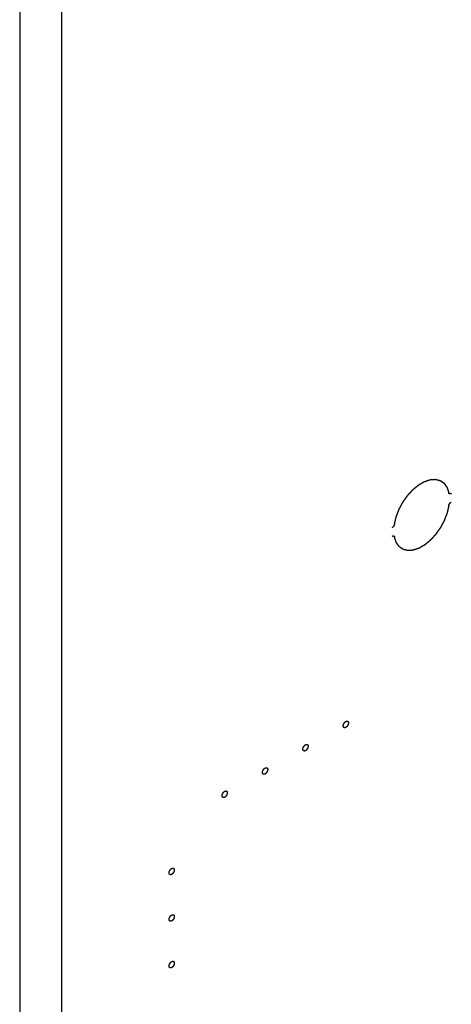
# Model space of a CAD drawing. Header units: inches. Extents: x 6 to 353, y 6 to 228.
# Tile 277 of 372: x 332.91 to 334.8, y 150.05 to 154.36. Entities that reach past the tile are written whole.
import ezdxf

# ---------------------------------------------------------------- set-up
doc = ezdxf.new("R2010")
doc.units = ezdxf.units.IN
doc.header["$LTSCALE"] = 19.946667
doc.header["$MEASUREMENT"] = 0
doc.linetypes.add('HIDDEN', pattern=[0.2, 0.1, -0.1])
doc.layers.get('0').update_dxf_attribs({"linetype": 'CONTINUOUS'})
doc.layers.add('05_ALL_CURVES', color=7, linetype='CONTINUOUS')
doc.layers.add('08_ALL_COSMETICS', color=7, linetype='CONTINUOUS')

msp = doc.modelspace()

# ---------------------------------------------------------------- linework, layer by layer
at = {"color": 7, "linetype": 'Continuous'}
for p, q in [((332.9075, 194.7241), (332.9075, 141.4473)), ((333.09, 194.7241), (333.09, 141.4473))]:
    msp.add_line(p, q, dxfattribs=at)
at = {"layer": '05_ALL_CURVES', "color": 7, "linetype": 'HIDDEN'}
for points, knots in [([(334.5481, 152.1543), (334.5487, 152.1565), (334.5497, 152.1609), (334.5513, 152.1675), (334.5526, 152.1729), (334.5537, 152.1773), (334.5545, 152.1806), (334.5551, 152.1833), (334.5556, 152.1853), (334.5558, 152.1862), (334.5559, 152.1868), (334.5562, 152.1873), (334.5564, 152.188), (334.5569, 152.1891), (334.5576, 152.191), (334.5587, 152.1938), (334.56, 152.1971), (334.5617, 152.2016), (334.5638, 152.2071), (334.5659, 152.2126), (334.5674, 152.2165), (334.5682, 152.2184), (334.5686, 152.2195), (334.5692, 152.2206), (334.5699, 152.2219), (334.5711, 152.2241), (334.5725, 152.2267), (334.5742, 152.2299), (334.5765, 152.2342), (334.5794, 152.2396), (334.5819, 152.2444), (334.5837, 152.2476), (334.5844, 152.2489), (334.585, 152.25), (334.5854, 152.2508), (334.5859, 152.2515), (334.5866, 152.2525), (334.5874, 152.2538), (334.5888, 152.2557), (334.5906, 152.2582), (334.5926, 152.2611), (334.5954, 152.2651), (334.5982, 152.269), (334.601, 152.273), (334.6027, 152.2754), (334.6041, 152.2774), (334.6051, 152.2789), (334.606, 152.2801), (334.6068, 152.2809), (334.6076, 152.2818), (334.6085, 152.2829), (334.6101, 152.2846), (334.6128, 152.2876), (334.6168, 152.2919), (334.6207, 152.2962), (334.6238, 152.2996), (334.6258, 152.3017), (334.6273, 152.3035), (334.6283, 152.3045), (334.6291, 152.3054), (334.6299, 152.3061), (334.6314, 152.3073), (334.6335, 152.309), (334.6369, 152.3118), (334.6411, 152.3152), (334.6452, 152.3187), (334.6482, 152.3211), (334.6499, 152.3225), (334.6511, 152.3236), (334.6522, 152.3244), (334.653, 152.3251), (334.6538, 152.3259), (334.6549, 152.3264), (334.6566, 152.3274), (334.6588, 152.3287), (334.6622, 152.3307), (334.6665, 152.3332), (334.6708, 152.3357), (334.6742, 152.3376), (334.6764, 152.3389), (334.6781, 152.3399), (334.6792, 152.3405), (334.68, 152.3408), (334.6808, 152.3411), (334.6819, 152.3414), (334.6832, 152.3419), (334.6848, 152.3424), (334.6878, 152.3434), (334.6911, 152.3445), (334.6945, 152.3457), (334.697, 152.3465), (334.6995, 152.3473), (334.7016, 152.348), (334.703, 152.3485), (334.7036, 152.3487), (334.7039, 152.3488), (334.7042, 152.3488), (334.7046, 152.3489), (334.7051, 152.3489), (334.7059, 152.349), (334.7073, 152.349), (334.7093, 152.3492), (334.7125, 152.3494), (334.7157, 152.3496), (334.7189, 152.3498), (334.7213, 152.3499), (334.7233, 152.3501), (334.7249, 152.3502), (334.7259, 152.3502), (334.7267, 152.3503), (334.7272, 152.3503), (334.7276, 152.3504), (334.7279, 152.3502), (334.7285, 152.3501), (334.7294, 152.3499), (334.7308, 152.3495), (334.7325, 152.349), (334.7353, 152.3483), (334.7381, 152.3476), (334.7408, 152.3469), (334.7429, 152.3463), (334.7447, 152.3459), (334.746, 152.3455), (334.7469, 152.3453), (334.7476, 152.3451), (334.748, 152.345), (334.7483, 152.3448), (334.7486, 152.3446), (334.7491, 152.3442), (334.7498, 152.3437), (334.751, 152.3429), (334.7524, 152.3419), (334.7547, 152.3402), (334.757, 152.3386), (334.7593, 152.337), (334.761, 152.3358), (334.7625, 152.3348), (334.7635, 152.3341), (334.764, 152.3337), (334.7645, 152.3333), (334.7649, 152.3331), (334.7652, 152.3326), (334.7656, 152.3322), (334.7662, 152.3312), (334.7672, 152.3299), (334.7685, 152.328), (334.7702, 152.3256), (334.7719, 152.3231), (334.7736, 152.3207), (334.7747, 152.3192), (334.7755, 152.3179), (334.7762, 152.317), (334.7767, 152.3163), (334.7771, 152.3157), (334.7774, 152.3153), (334.7776, 152.315), (334.7778, 152.3146), (334.778, 152.3139), (334.7785, 152.3125), (334.7791, 152.3105), (334.7799, 152.3081), (334.781, 152.3049), (334.7823, 152.3009), (334.7839, 152.2961), (334.785, 152.293), (334.7855, 152.2914)], [0, 0, 0, 0, 0.015625, 0.03125, 0.046875, 0.054688, 0.0625, 0.070312, 0.074219, 0.076172, 0.077148, 0.078125, 0.080078, 0.082031, 0.085938, 0.09375, 0.101562, 0.109375, 0.125, 0.140625, 0.148438, 0.152344, 0.154297, 0.15625, 0.160156, 0.164062, 0.171875, 0.179688, 0.1875, 0.203125, 0.21875, 0.222656, 0.226562, 0.228516, 0.230469, 0.232422, 0.234375, 0.238281, 0.242188, 0.25, 0.257812, 0.265625, 0.28125, 0.289062, 0.296875, 0.300781, 0.304688, 0.308594, 0.310547, 0.3125, 0.316406, 0.320312, 0.328125, 0.34375, 0.359375, 0.367188, 0.375, 0.378906, 0.382812, 0.384766, 0.386719, 0.390625, 0.398438, 0.40625, 0.421875, 0.4375, 0.445312, 0.449219, 0.453125, 0.457031, 0.458984, 0.460938, 0.464844, 0.46875, 0.476562, 0.484375, 0.5, 0.515625, 0.523438, 0.53125, 0.535156, 0.539062, 0.541016, 0.542969, 0.546875, 0.550781, 0.554688, 0.5625, 0.578125, 0.585938, 0.59375, 0.601562, 0.609375, 0.613281, 0.614258, 0.615234, 0.616211, 0.617188, 0.619141, 0.621094, 0.625, 0.632812, 0.640625, 0.65625, 0.664062, 0.671875, 0.679688, 0.683594, 0.6875, 0.689453, 0.691406, 0.692383, 0.693359, 0.695312, 0.699219, 0.703125, 0.710938, 0.71875, 0.734375, 0.742188, 0.75, 0.757812, 0.761719, 0.765625, 0.767578, 0.769531, 0.770508, 0.771484, 0.773438, 0.777344, 0.78125, 0.789062, 0.796875, 0.8125, 0.820312, 0.828125, 0.835938, 0.839844, 0.841797, 0.84375, 0.845703, 0.847656, 0.849609, 0.851562, 0.859375, 0.867188, 0.875, 0.890625, 0.898438, 0.90625, 0.910156, 0.914062, 0.917969, 0.919922, 0.921875, 0.922852, 0.923828, 0.925781, 0.929688, 0.9375, 0.945312, 0.953125, 0.96875, 0.984375, 1, 1, 1, 1]), ([(334.7966, 152.2874), (334.7963, 152.2872), (334.7956, 152.2869), (334.7948, 152.2866), (334.7943, 152.2863), (334.794, 152.2862), (334.7935, 152.2862), (334.7928, 152.286), (334.7922, 152.2859), (334.7917, 152.2858), (334.7914, 152.2859), (334.7909, 152.2859), (334.7904, 152.286), (334.7899, 152.2861), (334.7897, 152.2861), (334.7895, 152.2862), (334.7893, 152.2863), (334.7891, 152.2864), (334.7887, 152.2866), (334.7882, 152.2869), (334.7878, 152.2871), (334.7876, 152.2873), (334.7874, 152.2876), (334.787, 152.2881), (334.7866, 152.2886), (334.7864, 152.2889), (334.7862, 152.2892), (334.7861, 152.2897), (334.7858, 152.2905), (334.7856, 152.2911), (334.7855, 152.2914)], [0, 0, 0, 0, 0.0625, 0.125, 0.15625, 0.171875, 0.1875, 0.25, 0.3125, 0.328125, 0.34375, 0.375, 0.4375, 0.46875, 0.484375, 0.5, 0.515625, 0.53125, 0.5625, 0.625, 0.65625, 0.671875, 0.6875, 0.75, 0.8125, 0.828125, 0.84375, 0.875, 0.9375, 1, 1, 1, 1]), ([(334.7855, 152.2339), (334.7856, 152.2343), (334.7858, 152.2351), (334.7861, 152.2361), (334.7862, 152.2369), (334.7866, 152.2377), (334.787, 152.2388), (334.7874, 152.2398), (334.7877, 152.2406), (334.7882, 152.2414), (334.7886, 152.2422), (334.7891, 152.243), (334.7894, 152.2436), (334.7898, 152.2441), (334.7904, 152.2448), (334.7909, 152.2455), (334.7915, 152.2462), (334.792, 152.2469), (334.7928, 152.2476), (334.7936, 152.2484), (334.7942, 152.2489), (334.7948, 152.2494), (334.7956, 152.2499), (334.7963, 152.2504), (334.7966, 152.2506)], [0, 0, 0, 0, 0.0625, 0.125, 0.15625, 0.1875, 0.25, 0.3125, 0.34375, 0.375, 0.4375, 0.46875, 0.5, 0.53125, 0.5625, 0.625, 0.65625, 0.6875, 0.75, 0.8125, 0.84375, 0.875, 0.9375, 1, 1, 1, 1]), ([(334.7855, 152.2339), (334.785, 152.2317), (334.7839, 152.2273), (334.7824, 152.2207), (334.781, 152.2152), (334.78, 152.2109), (334.7792, 152.2076), (334.7785, 152.2048), (334.7781, 152.2029), (334.7778, 152.202), (334.7777, 152.2014), (334.7775, 152.2009), (334.7772, 152.2002), (334.7768, 152.1991), (334.776, 152.1971), (334.775, 152.1944), (334.7737, 152.191), (334.772, 152.1866), (334.7699, 152.1811), (334.7677, 152.1755), (334.7662, 152.1717), (334.7655, 152.1697), (334.765, 152.1686), (334.7644, 152.1676), (334.7637, 152.1662), (334.7626, 152.1641), (334.7612, 152.1614), (334.7594, 152.1582), (334.7571, 152.1539), (334.7543, 152.1486), (334.7517, 152.1438), (334.75, 152.1406), (334.7493, 152.1392), (334.7487, 152.1382), (334.7483, 152.1374), (334.7478, 152.1366), (334.7471, 152.1356), (334.7462, 152.1344), (334.7448, 152.1324), (334.7431, 152.13), (334.741, 152.127), (334.7382, 152.1231), (334.7355, 152.1191), (334.7327, 152.1152), (334.731, 152.1127), (334.7296, 152.1108), (334.7285, 152.1093), (334.7277, 152.1081), (334.7269, 152.1072), (334.7261, 152.1064), (334.7251, 152.1053), (334.7235, 152.1036), (334.7208, 152.1006), (334.7169, 152.0963), (334.713, 152.092), (334.7098, 152.0886), (334.7079, 152.0864), (334.7063, 152.0847), (334.7053, 152.0837), (334.7046, 152.0828), (334.7037, 152.0821), (334.7022, 152.0809), (334.7001, 152.0792), (334.6968, 152.0764), (334.6926, 152.0729), (334.6884, 152.0695), (334.6855, 152.067), (334.6838, 152.0656), (334.6825, 152.0646), (334.6815, 152.0637), (334.6806, 152.063), (334.6798, 152.0623), (334.6787, 152.0617), (334.677, 152.0607), (334.6749, 152.0595), (334.6714, 152.0575), (334.6671, 152.055), (334.6628, 152.0525), (334.6594, 152.0505), (334.6573, 152.0493), (334.6556, 152.0483), (334.6545, 152.0476), (334.6536, 152.0474), (334.6528, 152.0471), (334.6518, 152.0467), (334.6505, 152.0463), (334.6488, 152.0458), (334.6459, 152.0448), (334.6425, 152.0436), (334.6392, 152.0425), (334.6366, 152.0417), (334.6341, 152.0408), (334.632, 152.0401), (334.6306, 152.0397), (334.63, 152.0395), (334.6297, 152.0393), (334.6294, 152.0393), (334.629, 152.0393), (334.6285, 152.0393), (334.6277, 152.0392), (334.6263, 152.0391), (334.6243, 152.039), (334.6211, 152.0388), (334.6179, 152.0386), (334.6147, 152.0384), (334.6124, 152.0382), (334.6104, 152.0381), (334.6088, 152.038), (334.6078, 152.0379), (334.607, 152.0379), (334.6065, 152.0378), (334.6061, 152.0378), (334.6057, 152.0379), (334.6051, 152.0381), (334.6043, 152.0383), (334.6029, 152.0387), (334.6011, 152.0391), (334.5984, 152.0399), (334.5956, 152.0406), (334.5928, 152.0413), (334.5907, 152.0419), (334.589, 152.0423), (334.5876, 152.0427), (334.5867, 152.0429), (334.586, 152.0431), (334.5856, 152.0432), (334.5853, 152.0434), (334.585, 152.0436), (334.5845, 152.044), (334.5838, 152.0445), (334.5827, 152.0453), (334.5812, 152.0463), (334.5789, 152.0479), (334.5766, 152.0495), (334.5743, 152.0512), (334.5726, 152.0524), (334.5712, 152.0534), (334.5702, 152.0541), (334.5696, 152.0545), (334.5692, 152.0548), (334.5687, 152.0551), (334.5684, 152.0555), (334.5681, 152.056), (334.5674, 152.0569), (334.5665, 152.0583), (334.5652, 152.0601), (334.5635, 152.0626), (334.5618, 152.065), (334.5601, 152.0675), (334.559, 152.069), (334.5581, 152.0702), (334.5575, 152.0711), (334.5569, 152.0719), (334.5565, 152.0725), (334.5563, 152.0729), (334.556, 152.0732), (334.5559, 152.0736), (334.5557, 152.0743), (334.5552, 152.0757), (334.5545, 152.0777), (334.5537, 152.0801), (334.5527, 152.0833), (334.5513, 152.0872), (334.5497, 152.092), (334.5487, 152.0952), (334.5481, 152.0968)], [0, 0, 0, 0, 0.015625, 0.03125, 0.046875, 0.054688, 0.0625, 0.070312, 0.074219, 0.076172, 0.077148, 0.078125, 0.080078, 0.082031, 0.085938, 0.09375, 0.101562, 0.109375, 0.125, 0.140625, 0.148438, 0.152344, 0.154297, 0.15625, 0.160156, 0.164062, 0.171875, 0.179688, 0.1875, 0.203125, 0.21875, 0.222656, 0.226562, 0.228516, 0.230469, 0.232422, 0.234375, 0.238281, 0.242188, 0.25, 0.257812, 0.265625, 0.28125, 0.289062, 0.296875, 0.300781, 0.304688, 0.308594, 0.310547, 0.3125, 0.316406, 0.320312, 0.328125, 0.34375, 0.359375, 0.367188, 0.375, 0.378906, 0.382812, 0.384766, 0.386719, 0.390625, 0.398438, 0.40625, 0.421875, 0.4375, 0.445312, 0.449219, 0.453125, 0.457031, 0.458984, 0.460938, 0.464844, 0.46875, 0.476562, 0.484375, 0.5, 0.515625, 0.523438, 0.53125, 0.535156, 0.539062, 0.541016, 0.542969, 0.546875, 0.550781, 0.554688, 0.5625, 0.578125, 0.585938, 0.59375, 0.601562, 0.609375, 0.613281, 0.614258, 0.615234, 0.616211, 0.617188, 0.619141, 0.621094, 0.625, 0.632812, 0.640625, 0.65625, 0.664062, 0.671875, 0.679688, 0.683594, 0.6875, 0.689453, 0.691406, 0.692383, 0.693359, 0.695312, 0.699219, 0.703125, 0.710938, 0.71875, 0.734375, 0.742188, 0.75, 0.757812, 0.761719, 0.765625, 0.767578, 0.769531, 0.770508, 0.771484, 0.773438, 0.777344, 0.78125, 0.789062, 0.796875, 0.8125, 0.820312, 0.828125, 0.835938, 0.839844, 0.841797, 0.84375, 0.845703, 0.847656, 0.849609, 0.851562, 0.859375, 0.867188, 0.875, 0.890625, 0.898438, 0.90625, 0.910156, 0.914062, 0.917969, 0.919922, 0.921875, 0.922852, 0.923828, 0.925781, 0.929688, 0.9375, 0.945312, 0.953125, 0.96875, 0.984375, 1, 1, 1, 1]), ([(334.5481, 152.1543), (334.548, 152.1539), (334.5478, 152.1531), (334.5476, 152.1521), (334.5474, 152.1512), (334.5471, 152.1504), (334.5467, 152.1494), (334.5463, 152.1484), (334.5459, 152.1475), (334.5454, 152.1468), (334.545, 152.146), (334.5445, 152.1452), (334.5442, 152.1446), (334.5438, 152.1441), (334.5433, 152.1434), (334.5427, 152.1427), (334.5422, 152.1419), (334.5416, 152.1413), (334.5408, 152.1406), (334.5401, 152.1398), (334.5395, 152.1392), (334.5388, 152.1388), (334.538, 152.1382), (334.5374, 152.1378), (334.5371, 152.1375)], [0, 0, 0, 0, 0.0625, 0.125, 0.15625, 0.1875, 0.25, 0.3125, 0.34375, 0.375, 0.4375, 0.46875, 0.5, 0.53125, 0.5625, 0.625, 0.65625, 0.6875, 0.75, 0.8125, 0.84375, 0.875, 0.9375, 1, 1, 1, 1]), ([(334.5371, 152.1008), (334.5374, 152.1009), (334.538, 152.1012), (334.5388, 152.1016), (334.5394, 152.1018), (334.5397, 152.102), (334.5401, 152.102), (334.5408, 152.1021), (334.5415, 152.1022), (334.542, 152.1023), (334.5422, 152.1023), (334.5427, 152.1022), (334.5432, 152.1021), (334.5437, 152.1021), (334.544, 152.102), (334.5442, 152.102), (334.5444, 152.1019), (334.5446, 152.1018), (334.545, 152.1015), (334.5454, 152.1013), (334.5458, 152.101), (334.546, 152.1009), (334.5463, 152.1005), (334.5467, 152.1001), (334.547, 152.0995), (334.5473, 152.0992), (334.5474, 152.099), (334.5476, 152.0984), (334.5478, 152.0977), (334.548, 152.0971), (334.5481, 152.0968)], [0, 0, 0, 0, 0.0625, 0.125, 0.15625, 0.171875, 0.1875, 0.25, 0.3125, 0.328125, 0.34375, 0.375, 0.4375, 0.46875, 0.484375, 0.5, 0.515625, 0.53125, 0.5625, 0.625, 0.65625, 0.671875, 0.6875, 0.75, 0.8125, 0.828125, 0.84375, 0.875, 0.9375, 1, 1, 1, 1])]:
    msp.add_open_spline(points, degree=3, knots=knots, dxfattribs=at)
at = {"layer": '08_ALL_COSMETICS', "color": 7, "linetype": 'HIDDEN'}
for points in [[(334.3352, 151.2629), (334.3348, 151.2627), (334.3343, 151.2624), (334.3335, 151.2621), (334.333, 151.2618), (334.3325, 151.2617), (334.3319, 151.2616), (334.3315, 151.2615), (334.3311, 151.2614), (334.3309, 151.2613), (334.3306, 151.2614), (334.3303, 151.2614), (334.3299, 151.2614), (334.3295, 151.2614), (334.3292, 151.2614), (334.3289, 151.2614), (334.3287, 151.2615), (334.3284, 151.2616), (334.3281, 151.2618), (334.3277, 151.2619), (334.3274, 151.262), (334.3272, 151.2621), (334.327, 151.2622), (334.3268, 151.2624), (334.3265, 151.2627), (334.3262, 151.2629), (334.326, 151.2631), (334.3258, 151.2632), (334.3257, 151.2634), (334.3255, 151.2637), (334.3253, 151.2641), (334.325, 151.2644), (334.3249, 151.2647), (334.3247, 151.2649), (334.3247, 151.2651), (334.3246, 151.2655), (334.3244, 151.2659), (334.3243, 151.2663), (334.3242, 151.2667), (334.3241, 151.2669), (334.3241, 151.2673), (334.324, 151.2677), (334.324, 151.2682), (334.3239, 151.2688), (334.3238, 151.2694), (334.3239, 151.2701), (334.324, 151.2707), (334.324, 151.2714), (334.3241, 151.272), (334.3243, 151.2728), (334.3244, 151.2735), (334.3246, 151.2742), (334.3247, 151.2749), (334.325, 151.2756), (334.3252, 151.2763), (334.3255, 151.277), (334.3257, 151.2777), (334.3261, 151.2784), (334.3265, 151.2791), (334.3268, 151.2798), (334.3272, 151.2806), (334.3276, 151.2812), (334.328, 151.2819), (334.3285, 151.2825), (334.3289, 151.2832), (334.3294, 151.2837), (334.3299, 151.2843), (334.3304, 151.2849), (334.3308, 151.2855), (334.3314, 151.286), (334.3319, 151.2865), (334.3324, 151.2869), (334.3329, 151.2875), (334.3335, 151.2878), (334.3343, 151.2884), (334.3348, 151.2887), (334.3352, 151.289)], [(334.3352, 151.289), (334.3356, 151.2892), (334.3361, 151.2894), (334.3368, 151.2897), (334.3374, 151.2901), (334.3379, 151.2901), (334.3384, 151.2903), (334.3389, 151.2904), (334.3392, 151.2904), (334.3395, 151.2905), (334.3397, 151.2905), (334.3401, 151.2905), (334.3405, 151.2905), (334.3409, 151.2904), (334.3412, 151.2904), (334.3415, 151.2904), (334.3417, 151.2903), (334.342, 151.2902), (334.3423, 151.2901), (334.3427, 151.29), (334.343, 151.2899), (334.3432, 151.2898), (334.3434, 151.2896), (334.3436, 151.2895), (334.3439, 151.2892), (334.3442, 151.289), (334.3444, 151.2888), (334.3446, 151.2886), (334.3447, 151.2884), (334.3449, 151.2881), (334.3451, 151.2878), (334.3453, 151.2875), (334.3455, 151.2872), (334.3457, 151.287), (334.3457, 151.2867), (334.3458, 151.2864), (334.346, 151.2859), (334.3461, 151.2855), (334.3462, 151.2852), (334.3463, 151.2849), (334.3463, 151.2846), (334.3463, 151.2842), (334.3464, 151.2837), (334.3464, 151.2831), (334.3465, 151.2825), (334.3464, 151.2818), (334.3464, 151.2811), (334.3463, 151.2805), (334.3463, 151.2798), (334.3461, 151.2791), (334.346, 151.2784), (334.3458, 151.2777), (334.3457, 151.277), (334.3454, 151.2763), (334.3451, 151.2756), (334.3449, 151.2749), (334.3446, 151.2741), (334.3443, 151.2734), (334.3439, 151.2727), (334.3435, 151.272), (334.3432, 151.2713), (334.3428, 151.2707), (334.3423, 151.27), (334.3419, 151.2694), (334.3415, 151.2687), (334.341, 151.2681), (334.3405, 151.2675), (334.34, 151.267), (334.3396, 151.2664), (334.339, 151.2659), (334.3385, 151.2654), (334.338, 151.2649), (334.3374, 151.2644), (334.3369, 151.264), (334.3361, 151.2635), (334.3356, 151.2631), (334.3352, 151.2629)], [(334.1584, 151.1608), (334.158, 151.1606), (334.1575, 151.1604), (334.1568, 151.16), (334.1562, 151.1597), (334.1557, 151.1597), (334.1552, 151.1595), (334.1547, 151.1594), (334.1544, 151.1594), (334.1541, 151.1593), (334.1539, 151.1593), (334.1535, 151.1593), (334.1531, 151.1593), (334.1527, 151.1593), (334.1524, 151.1594), (334.1521, 151.1594), (334.1519, 151.1595), (334.1516, 151.1596), (334.1513, 151.1597), (334.1509, 151.1598), (334.1506, 151.1599), (334.1504, 151.16), (334.1502, 151.1602), (334.15, 151.1603), (334.1497, 151.1606), (334.1494, 151.1608), (334.1492, 151.161), (334.149, 151.1612), (334.1489, 151.1614), (334.1487, 151.1617), (334.1485, 151.162), (334.1483, 151.1623), (334.1481, 151.1626), (334.148, 151.1628), (334.1479, 151.1631), (334.1478, 151.1634), (334.1476, 151.1639), (334.1475, 151.1643), (334.1474, 151.1646), (334.1473, 151.1649), (334.1473, 151.1652), (334.1473, 151.1656), (334.1472, 151.1661), (334.1472, 151.1667), (334.1471, 151.1673), (334.1472, 151.168), (334.1472, 151.1687), (334.1473, 151.1693), (334.1473, 151.17), (334.1475, 151.1707), (334.1476, 151.1714), (334.1478, 151.1721), (334.1479, 151.1728), (334.1482, 151.1735), (334.1485, 151.1742), (334.1487, 151.1749), (334.149, 151.1757), (334.1494, 151.1764), (334.1497, 151.1771), (334.1501, 151.1778), (334.1504, 151.1785), (334.1508, 151.1791), (334.1513, 151.1798), (334.1517, 151.1804), (334.1521, 151.1811), (334.1526, 151.1817), (334.1531, 151.1823), (334.1536, 151.1828), (334.1541, 151.1834), (334.1546, 151.1839), (334.1551, 151.1844), (334.1557, 151.1849), (334.1562, 151.1854), (334.1567, 151.1858), (334.1575, 151.1863), (334.158, 151.1867), (334.1584, 151.1869)], [(334.1584, 151.1869), (334.1588, 151.1871), (334.1593, 151.1874), (334.1601, 151.1877), (334.1606, 151.188), (334.1611, 151.1881), (334.1617, 151.1882), (334.1621, 151.1883), (334.1625, 151.1884), (334.1627, 151.1885), (334.163, 151.1884), (334.1633, 151.1884), (334.1637, 151.1884), (334.1641, 151.1884), (334.1644, 151.1884), (334.1647, 151.1884), (334.1649, 151.1883), (334.1652, 151.1882), (334.1655, 151.188), (334.1659, 151.1879), (334.1662, 151.1878), (334.1664, 151.1877), (334.1666, 151.1876), (334.1668, 151.1874), (334.1671, 151.1871), (334.1674, 151.1869), (334.1676, 151.1867), (334.1678, 151.1866), (334.1679, 151.1864), (334.1681, 151.1861), (334.1683, 151.1857), (334.1686, 151.1854), (334.1687, 151.1851), (334.1689, 151.1849), (334.1689, 151.1847), (334.1691, 151.1843), (334.1692, 151.1839), (334.1693, 151.1835), (334.1694, 151.1831), (334.1695, 151.1829), (334.1695, 151.1825), (334.1696, 151.1821), (334.1696, 151.1816), (334.1697, 151.181), (334.1698, 151.1804), (334.1697, 151.1797), (334.1696, 151.1791), (334.1696, 151.1784), (334.1695, 151.1777), (334.1693, 151.177), (334.1692, 151.1763), (334.169, 151.1756), (334.1689, 151.1749), (334.1686, 151.1742), (334.1684, 151.1735), (334.1681, 151.1728), (334.1679, 151.1721), (334.1675, 151.1714), (334.1671, 151.1707), (334.1668, 151.17), (334.1664, 151.1692), (334.166, 151.1686), (334.1656, 151.1679), (334.1651, 151.1673), (334.1647, 151.1666), (334.1642, 151.1661), (334.1637, 151.1655), (334.1632, 151.1649), (334.1628, 151.1643), (334.1622, 151.1638), (334.1617, 151.1633), (334.1612, 151.1629), (334.1607, 151.1623), (334.1601, 151.162), (334.1593, 151.1614), (334.1588, 151.1611), (334.1584, 151.1608)], [(333.9816, 151.0849), (333.982, 151.085), (333.9826, 151.0853), (333.9833, 151.0856), (333.9838, 151.0859), (333.9844, 151.086), (333.9849, 151.0861), (333.9853, 151.0862), (333.9857, 151.0863), (333.986, 151.0864), (333.9862, 151.0864), (333.9865, 151.0864), (333.9869, 151.0863), (333.9873, 151.0863), (333.9877, 151.0863), (333.9879, 151.0863), (333.9881, 151.0862), (333.9884, 151.0861), (333.9888, 151.086), (333.9891, 151.0859), (333.9894, 151.0857), (333.9897, 151.0857), (333.9898, 151.0855), (333.9901, 151.0853), (333.9903, 151.0851), (333.9906, 151.0848), (333.9909, 151.0846), (333.9911, 151.0845), (333.9912, 151.0843), (333.9913, 151.084), (333.9916, 151.0837), (333.9918, 151.0833), (333.992, 151.0831), (333.9921, 151.0829), (333.9922, 151.0826), (333.9923, 151.0823), (333.9924, 151.0818), (333.9925, 151.0814), (333.9926, 151.081), (333.9927, 151.0808), (333.9928, 151.0805), (333.9928, 151.0801), (333.9928, 151.0796), (333.9929, 151.0789), (333.993, 151.0784), (333.9929, 151.0777), (333.9928, 151.077), (333.9928, 151.0763), (333.9928, 151.0757), (333.9926, 151.075), (333.9924, 151.0743), (333.9923, 151.0736), (333.9921, 151.0729), (333.9918, 151.0722), (333.9916, 151.0714), (333.9913, 151.0707), (333.9911, 151.07), (333.9907, 151.0693), (333.9904, 151.0686), (333.99, 151.0679), (333.9897, 151.0672), (333.9892, 151.0665), (333.9888, 151.0659), (333.9884, 151.0652), (333.988, 151.0646), (333.9874, 151.064), (333.987, 151.0634), (333.9865, 151.0628), (333.986, 151.0622), (333.9855, 151.0618), (333.9849, 151.0613), (333.9844, 151.0608), (333.9839, 151.0603), (333.9833, 151.0599), (333.9826, 151.0594), (333.982, 151.059), (333.9816, 151.0587)], [(333.9816, 151.0587), (333.9813, 151.0586), (333.9807, 151.0583), (333.98, 151.058), (333.9794, 151.0577), (333.9789, 151.0576), (333.9784, 151.0575), (333.9779, 151.0574), (333.9776, 151.0573), (333.9773, 151.0572), (333.9771, 151.0573), (333.9768, 151.0573), (333.9764, 151.0573), (333.9759, 151.0573), (333.9756, 151.0573), (333.9754, 151.0573), (333.9752, 151.0574), (333.9749, 151.0575), (333.9745, 151.0576), (333.9741, 151.0578), (333.9739, 151.0579), (333.9736, 151.0579), (333.9735, 151.0581), (333.9732, 151.0583), (333.9729, 151.0585), (333.9726, 151.0588), (333.9724, 151.059), (333.9722, 151.0591), (333.9721, 151.0593), (333.9719, 151.0596), (333.9717, 151.0599), (333.9715, 151.0603), (333.9713, 151.0606), (333.9712, 151.0607), (333.9711, 151.061), (333.971, 151.0614), (333.9709, 151.0618), (333.9707, 151.0622), (333.9706, 151.0626), (333.9705, 151.0628), (333.9705, 151.0631), (333.9705, 151.0635), (333.9704, 151.064), (333.9704, 151.0647), (333.9703, 151.0653), (333.9704, 151.0659), (333.9704, 151.0666), (333.9705, 151.0673), (333.9705, 151.0679), (333.9707, 151.0686), (333.9709, 151.0693), (333.971, 151.07), (333.9712, 151.0707), (333.9714, 151.0715), (333.9717, 151.0722), (333.972, 151.0729), (333.9722, 151.0736), (333.9726, 151.0743), (333.9729, 151.075), (333.9733, 151.0757), (333.9736, 151.0764), (333.9741, 151.0771), (333.9745, 151.0777), (333.9749, 151.0784), (333.9753, 151.0791), (333.9758, 151.0796), (333.9763, 151.0802), (333.9768, 151.0808), (333.9773, 151.0814), (333.9778, 151.0818), (333.9783, 151.0823), (333.9789, 151.0828), (333.9794, 151.0834), (333.98, 151.0837), (333.9807, 151.0842), (333.9813, 151.0846), (333.9816, 151.0849)], [(333.8049, 150.9567), (333.8045, 150.9565), (333.8039, 150.9563), (333.8032, 150.9559), (333.8027, 150.9556), (333.8021, 150.9556), (333.8016, 150.9554), (333.8012, 150.9553), (333.8008, 150.9552), (333.8005, 150.9552), (333.8003, 150.9552), (333.8, 150.9552), (333.7996, 150.9552), (333.7992, 150.9552), (333.7988, 150.9552), (333.7986, 150.9552), (333.7984, 150.9553), (333.7981, 150.9554), (333.7977, 150.9556), (333.7974, 150.9557), (333.7971, 150.9558), (333.7969, 150.9559), (333.7967, 150.956), (333.7965, 150.9562), (333.7962, 150.9565), (333.7959, 150.9567), (333.7956, 150.9569), (333.7954, 150.957), (333.7953, 150.9573), (333.7952, 150.9575), (333.7949, 150.9579), (333.7947, 150.9582), (333.7946, 150.9585), (333.7944, 150.9587), (333.7943, 150.959), (333.7942, 150.9593), (333.7941, 150.9597), (333.794, 150.9602), (333.7939, 150.9605), (333.7938, 150.9607), (333.7937, 150.9611), (333.7937, 150.9615), (333.7937, 150.962), (333.7936, 150.9626), (333.7935, 150.9632), (333.7936, 150.9639), (333.7937, 150.9645), (333.7937, 150.9652), (333.7937, 150.9659), (333.7939, 150.9666), (333.7941, 150.9673), (333.7943, 150.968), (333.7944, 150.9687), (333.7947, 150.9694), (333.7949, 150.9701), (333.7952, 150.9708), (333.7954, 150.9715), (333.7958, 150.9722), (333.7961, 150.973), (333.7965, 150.9737), (333.7968, 150.9744), (333.7973, 150.975), (333.7977, 150.9757), (333.7981, 150.9763), (333.7986, 150.977), (333.7991, 150.9775), (333.7995, 150.9781), (333.8, 150.9787), (333.8005, 150.9793), (333.801, 150.9798), (333.8016, 150.9803), (333.8021, 150.9808), (333.8026, 150.9813), (333.8032, 150.9816), (333.8039, 150.9822), (333.8045, 150.9826), (333.8049, 150.9828)], [(333.8049, 150.9828), (333.8052, 150.983), (333.8058, 150.9832), (333.8065, 150.9836), (333.8071, 150.9839), (333.8076, 150.9839), (333.8081, 150.9841), (333.8086, 150.9842), (333.8089, 150.9842), (333.8092, 150.9843), (333.8094, 150.9843), (333.8097, 150.9843), (333.8101, 150.9843), (333.8106, 150.9843), (333.8109, 150.9842), (333.8111, 150.9843), (333.8113, 150.9842), (333.8116, 150.9841), (333.812, 150.9839), (333.8124, 150.9838), (333.8126, 150.9837), (333.8129, 150.9836), (333.813, 150.9835), (333.8133, 150.9833), (333.8136, 150.983), (333.8139, 150.9828), (333.8141, 150.9826), (333.8143, 150.9825), (333.8144, 150.9822), (333.8146, 150.982), (333.8148, 150.9816), (333.815, 150.9813), (333.8152, 150.981), (333.8153, 150.9808), (333.8154, 150.9805), (333.8155, 150.9802), (333.8156, 150.9798), (333.8158, 150.9793), (333.8159, 150.979), (333.816, 150.9787), (333.816, 150.9784), (333.816, 150.978), (333.8161, 150.9775), (333.8161, 150.9769), (333.8162, 150.9763), (333.8161, 150.9756), (333.8161, 150.9749), (333.816, 150.9743), (333.816, 150.9736), (333.8158, 150.9729), (333.8156, 150.9722), (333.8155, 150.9715), (333.8154, 150.9708), (333.8151, 150.9701), (333.8148, 150.9694), (333.8145, 150.9687), (333.8143, 150.968), (333.8139, 150.9673), (333.8136, 150.9665), (333.8132, 150.9658), (333.8129, 150.9651), (333.8124, 150.9645), (333.812, 150.9638), (333.8116, 150.9632), (333.8112, 150.9625), (333.8107, 150.9619), (333.8102, 150.9614), (333.8097, 150.9608), (333.8092, 150.9602), (333.8087, 150.9597), (333.8082, 150.9592), (333.8076, 150.9587), (333.8071, 150.9582), (333.8065, 150.9579), (333.8058, 150.9573), (333.8052, 150.9569), (333.8049, 150.9567)], [(333.5729, 150.6187), (333.5726, 150.6185), (333.572, 150.6182), (333.5713, 150.6179), (333.5707, 150.6176), (333.5702, 150.6175), (333.5697, 150.6174), (333.5692, 150.6173), (333.5689, 150.6172), (333.5686, 150.6171), (333.5684, 150.6172), (333.5681, 150.6172), (333.5676, 150.6172), (333.5672, 150.6172), (333.5669, 150.6172), (333.5667, 150.6172), (333.5665, 150.6173), (333.5662, 150.6174), (333.5658, 150.6175), (333.5654, 150.6177), (333.5652, 150.6178), (333.5649, 150.6178), (333.5648, 150.618), (333.5645, 150.6182), (333.5642, 150.6184), (333.5639, 150.6187), (333.5637, 150.6189), (333.5635, 150.619), (333.5634, 150.6192), (333.5632, 150.6195), (333.563, 150.6198), (333.5628, 150.6202), (333.5626, 150.6205), (333.5625, 150.6207), (333.5624, 150.6209), (333.5623, 150.6213), (333.5622, 150.6217), (333.562, 150.6221), (333.5619, 150.6225), (333.5618, 150.6227), (333.5618, 150.623), (333.5618, 150.6234), (333.5617, 150.624), (333.5617, 150.6246), (333.5616, 150.6252), (333.5617, 150.6259), (333.5617, 150.6265), (333.5618, 150.6272), (333.5618, 150.6278), (333.562, 150.6286), (333.5622, 150.6293), (333.5623, 150.63), (333.5624, 150.6307), (333.5627, 150.6314), (333.563, 150.6321), (333.5633, 150.6328), (333.5635, 150.6335), (333.5639, 150.6342), (333.5642, 150.6349), (333.5646, 150.6356), (333.5649, 150.6364), (333.5654, 150.637), (333.5658, 150.6376), (333.5662, 150.6383), (333.5666, 150.639), (333.5671, 150.6395), (333.5676, 150.6401), (333.5681, 150.6407), (333.5686, 150.6413), (333.5691, 150.6418), (333.5696, 150.6423), (333.5702, 150.6427), (333.5707, 150.6433), (333.5713, 150.6436), (333.572, 150.6441), (333.5726, 150.6445), (333.5729, 150.6448)], [(333.5729, 150.6448), (333.5733, 150.645), (333.5739, 150.6452), (333.5746, 150.6455), (333.5751, 150.6458), (333.5757, 150.6459), (333.5762, 150.646), (333.5766, 150.6461), (333.577, 150.6462), (333.5773, 150.6463), (333.5775, 150.6463), (333.5778, 150.6463), (333.5782, 150.6462), (333.5786, 150.6462), (333.5789, 150.6462), (333.5792, 150.6462), (333.5794, 150.6461), (333.5797, 150.646), (333.5801, 150.6459), (333.5804, 150.6458), (333.5807, 150.6456), (333.5809, 150.6456), (333.5811, 150.6454), (333.5813, 150.6452), (333.5816, 150.645), (333.5819, 150.6448), (333.5822, 150.6446), (333.5823, 150.6444), (333.5825, 150.6442), (333.5826, 150.6439), (333.5829, 150.6436), (333.5831, 150.6432), (333.5832, 150.643), (333.5834, 150.6428), (333.5835, 150.6425), (333.5836, 150.6422), (333.5837, 150.6417), (333.5838, 150.6413), (333.5839, 150.641), (333.584, 150.6407), (333.584, 150.6404), (333.5841, 150.64), (333.5841, 150.6395), (333.5842, 150.6389), (333.5843, 150.6383), (333.5842, 150.6376), (333.5841, 150.6369), (333.5841, 150.6362), (333.5841, 150.6356), (333.5839, 150.6349), (333.5837, 150.6342), (333.5835, 150.6335), (333.5834, 150.6328), (333.5831, 150.6321), (333.5829, 150.6314), (333.5826, 150.6306), (333.5824, 150.6299), (333.582, 150.6292), (333.5816, 150.6285), (333.5813, 150.6278), (333.581, 150.6271), (333.5805, 150.6265), (333.5801, 150.6258), (333.5796, 150.6252), (333.5792, 150.6245), (333.5787, 150.6239), (333.5783, 150.6233), (333.5778, 150.6228), (333.5773, 150.6221), (333.5767, 150.6217), (333.5762, 150.6212), (333.5757, 150.6207), (333.5752, 150.6202), (333.5746, 150.6198), (333.5739, 150.6193), (333.5733, 150.6189), (333.5729, 150.6187)], [(333.5729, 150.4145), (333.5726, 150.4144), (333.572, 150.4141), (333.5713, 150.4138), (333.5707, 150.4135), (333.5702, 150.4134), (333.5697, 150.4133), (333.5692, 150.4132), (333.5689, 150.4131), (333.5686, 150.413), (333.5684, 150.413), (333.5681, 150.413), (333.5676, 150.4131), (333.5672, 150.4131), (333.5669, 150.4131), (333.5667, 150.4131), (333.5665, 150.4132), (333.5662, 150.4133), (333.5658, 150.4134), (333.5654, 150.4135), (333.5652, 150.4137), (333.5649, 150.4137), (333.5648, 150.4139), (333.5645, 150.4141), (333.5642, 150.4143), (333.5639, 150.4146), (333.5637, 150.4148), (333.5635, 150.4149), (333.5634, 150.4151), (333.5632, 150.4154), (333.563, 150.4157), (333.5628, 150.4161), (333.5626, 150.4163), (333.5625, 150.4165), (333.5624, 150.4168), (333.5623, 150.4171), (333.5622, 150.4176), (333.562, 150.418), (333.5619, 150.4184), (333.5618, 150.4186), (333.5618, 150.4189), (333.5618, 150.4193), (333.5617, 150.4198), (333.5617, 150.4204), (333.5616, 150.421), (333.5617, 150.4217), (333.5617, 150.4224), (333.5618, 150.4231), (333.5618, 150.4237), (333.562, 150.4244), (333.5622, 150.4251), (333.5623, 150.4258), (333.5624, 150.4265), (333.5627, 150.4272), (333.563, 150.428), (333.5633, 150.4287), (333.5635, 150.4294), (333.5639, 150.4301), (333.5642, 150.4308), (333.5646, 150.4315), (333.5649, 150.4322), (333.5654, 150.4329), (333.5658, 150.4335), (333.5662, 150.4342), (333.5666, 150.4348), (333.5671, 150.4354), (333.5676, 150.436), (333.5681, 150.4366), (333.5686, 150.4372), (333.5691, 150.4376), (333.5696, 150.4381), (333.5702, 150.4386), (333.5707, 150.4391), (333.5713, 150.4395), (333.572, 150.44), (333.5726, 150.4404), (333.5729, 150.4407)], [(333.5729, 150.4407), (333.5733, 150.4408), (333.5739, 150.4411), (333.5746, 150.4414), (333.5751, 150.4417), (333.5757, 150.4418), (333.5762, 150.4419), (333.5766, 150.442), (333.577, 150.4421), (333.5773, 150.4422), (333.5775, 150.4421), (333.5778, 150.4421), (333.5782, 150.4421), (333.5786, 150.4421), (333.5789, 150.4421), (333.5792, 150.4421), (333.5794, 150.442), (333.5797, 150.4419), (333.5801, 150.4418), (333.5804, 150.4416), (333.5807, 150.4415), (333.5809, 150.4415), (333.5811, 150.4413), (333.5813, 150.4411), (333.5816, 150.4409), (333.5819, 150.4406), (333.5822, 150.4404), (333.5823, 150.4403), (333.5825, 150.4401), (333.5826, 150.4398), (333.5829, 150.4395), (333.5831, 150.4391), (333.5832, 150.4388), (333.5834, 150.4387), (333.5835, 150.4384), (333.5836, 150.438), (333.5837, 150.4376), (333.5838, 150.4372), (333.5839, 150.4368), (333.584, 150.4366), (333.584, 150.4363), (333.5841, 150.4359), (333.5841, 150.4354), (333.5842, 150.4347), (333.5843, 150.4341), (333.5842, 150.4335), (333.5841, 150.4328), (333.5841, 150.4321), (333.5841, 150.4315), (333.5839, 150.4308), (333.5837, 150.4301), (333.5835, 150.4294), (333.5834, 150.4287), (333.5831, 150.4279), (333.5829, 150.4272), (333.5826, 150.4265), (333.5824, 150.4258), (333.582, 150.4251), (333.5816, 150.4244), (333.5813, 150.4237), (333.581, 150.423), (333.5805, 150.4223), (333.5801, 150.4217), (333.5796, 150.421), (333.5792, 150.4203), (333.5787, 150.4198), (333.5783, 150.4192), (333.5778, 150.4186), (333.5773, 150.418), (333.5767, 150.4176), (333.5762, 150.4171), (333.5757, 150.4166), (333.5752, 150.416), (333.5746, 150.4157), (333.5739, 150.4152), (333.5733, 150.4148), (333.5729, 150.4145)], [(333.5729, 150.2104), (333.5726, 150.2102), (333.572, 150.21), (333.5713, 150.2096), (333.5707, 150.2093), (333.5702, 150.2093), (333.5697, 150.2091), (333.5692, 150.209), (333.5689, 150.209), (333.5686, 150.2089), (333.5684, 150.2089), (333.5681, 150.2089), (333.5676, 150.2089), (333.5672, 150.2089), (333.5669, 150.209), (333.5667, 150.2089), (333.5665, 150.2091), (333.5662, 150.2092), (333.5658, 150.2093), (333.5654, 150.2094), (333.5652, 150.2095), (333.5649, 150.2096), (333.5648, 150.2098), (333.5645, 150.2099), (333.5642, 150.2102), (333.5639, 150.2104), (333.5637, 150.2106), (333.5635, 150.2108), (333.5634, 150.211), (333.5632, 150.2112), (333.563, 150.2116), (333.5628, 150.2119), (333.5626, 150.2122), (333.5625, 150.2124), (333.5624, 150.2127), (333.5623, 150.213), (333.5622, 150.2134), (333.562, 150.2139), (333.5619, 150.2142), (333.5618, 150.2145), (333.5618, 150.2148), (333.5618, 150.2152), (333.5617, 150.2157), (333.5617, 150.2163), (333.5616, 150.2169), (333.5617, 150.2176), (333.5617, 150.2183), (333.5618, 150.2189), (333.5618, 150.2196), (333.562, 150.2203), (333.5622, 150.221), (333.5623, 150.2217), (333.5624, 150.2224), (333.5627, 150.2231), (333.563, 150.2238), (333.5633, 150.2245), (333.5635, 150.2253), (333.5639, 150.226), (333.5642, 150.2267), (333.5646, 150.2274), (333.5649, 150.2281), (333.5654, 150.2287), (333.5658, 150.2294), (333.5662, 150.23), (333.5666, 150.2307), (333.5671, 150.2313), (333.5676, 150.2319), (333.5681, 150.2324), (333.5686, 150.233), (333.5691, 150.2335), (333.5696, 150.234), (333.5702, 150.2345), (333.5707, 150.235), (333.5713, 150.2354), (333.572, 150.2359), (333.5726, 150.2363), (333.5729, 150.2365)], [(333.5729, 150.2365), (333.5733, 150.2367), (333.5739, 150.237), (333.5746, 150.2373), (333.5751, 150.2376), (333.5757, 150.2377), (333.5762, 150.2378), (333.5766, 150.2379), (333.577, 150.238), (333.5773, 150.2381), (333.5775, 150.238), (333.5778, 150.238), (333.5782, 150.238), (333.5786, 150.238), (333.5789, 150.238), (333.5792, 150.238), (333.5794, 150.2379), (333.5797, 150.2378), (333.5801, 150.2376), (333.5804, 150.2375), (333.5807, 150.2374), (333.5809, 150.2373), (333.5811, 150.2372), (333.5813, 150.237), (333.5816, 150.2367), (333.5819, 150.2365), (333.5822, 150.2363), (333.5823, 150.2362), (333.5825, 150.236), (333.5826, 150.2357), (333.5829, 150.2353), (333.5831, 150.235), (333.5832, 150.2347), (333.5834, 150.2345), (333.5835, 150.2343), (333.5836, 150.2339), (333.5837, 150.2335), (333.5838, 150.2331), (333.5839, 150.2327), (333.584, 150.2325), (333.584, 150.2321), (333.5841, 150.2317), (333.5841, 150.2312), (333.5842, 150.2306), (333.5843, 150.23), (333.5842, 150.2293), (333.5841, 150.2287), (333.5841, 150.228), (333.5841, 150.2273), (333.5839, 150.2266), (333.5837, 150.2259), (333.5835, 150.2252), (333.5834, 150.2245), (333.5831, 150.2238), (333.5829, 150.2231), (333.5826, 150.2224), (333.5824, 150.2217), (333.582, 150.221), (333.5816, 150.2203), (333.5813, 150.2196), (333.581, 150.2188), (333.5805, 150.2182), (333.5801, 150.2175), (333.5796, 150.2169), (333.5792, 150.2162), (333.5787, 150.2157), (333.5783, 150.2151), (333.5778, 150.2145), (333.5773, 150.2139), (333.5767, 150.2134), (333.5762, 150.2129), (333.5757, 150.2125), (333.5752, 150.2119), (333.5746, 150.2116), (333.5739, 150.211), (333.5733, 150.2107), (333.5729, 150.2104)]]:
    msp.add_open_spline(points, degree=3, knots=[0, 0, 0, 0, 0.03125, 0.046875, 0.0625, 0.078125, 0.09375, 0.109375, 0.117188, 0.125, 0.132812, 0.140625, 0.15625, 0.171875, 0.179688, 0.1875, 0.195312, 0.203125, 0.21875, 0.234375, 0.242188, 0.25, 0.257812, 0.265625, 0.28125, 0.296875, 0.304688, 0.3125, 0.320312, 0.328125, 0.34375, 0.359375, 0.367188, 0.375, 0.382812, 0.390625, 0.40625, 0.421875, 0.429688, 0.4375, 0.445312, 0.453125, 0.46875, 0.484375, 0.5, 0.515625, 0.53125, 0.546875, 0.5625, 0.578125, 0.59375, 0.609375, 0.625, 0.640625, 0.65625, 0.671875, 0.6875, 0.703125, 0.71875, 0.734375, 0.75, 0.765625, 0.78125, 0.796875, 0.8125, 0.828125, 0.84375, 0.859375, 0.875, 0.890625, 0.90625, 0.921875, 0.9375, 0.953125, 0.96875, 1, 1, 1, 1], dxfattribs=at)

doc.saveas('drawing.dxf')
